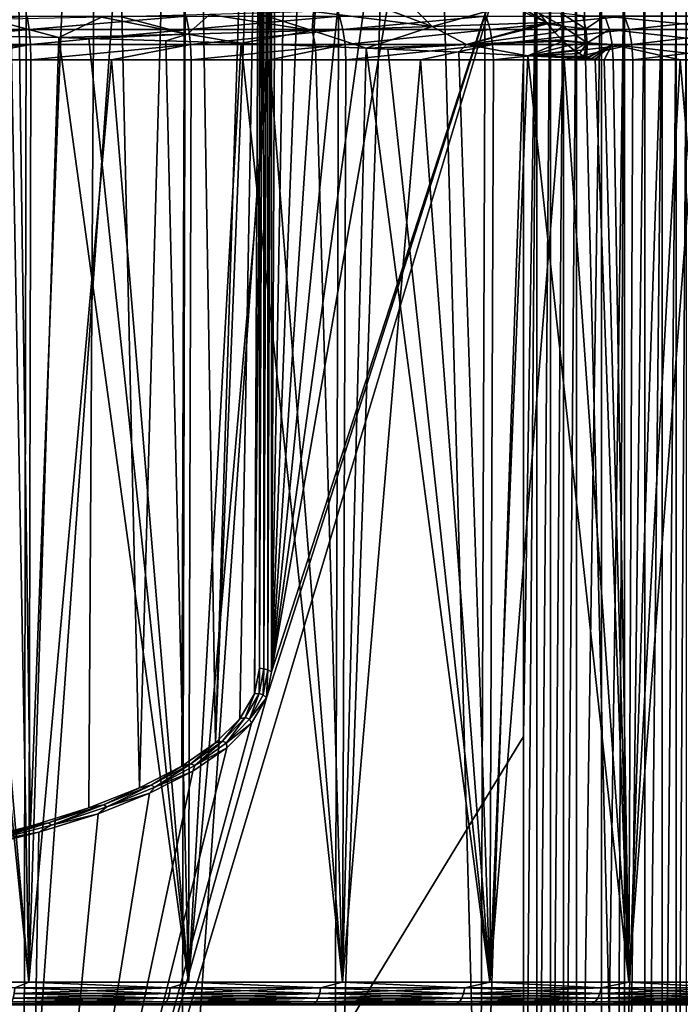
# Model space of a CAD drawing. Header units: millimetres. Extents: x -24 to 24, y 0 to 188.
# Tile 439 of 460: x 6.52 to 15.3, y 150.81 to 163.9. Entities that reach past the tile are written whole.
import ezdxf

# ---------------------------------------------------------------- set-up
doc = ezdxf.new("R2010")
doc.units = ezdxf.units.MM
doc.header["$LTSCALE"] = 58.620611
for name, color, linetype in [('111', 7, 'CONTINUOUS'), ('129', 7, 'CONTINUOUS'), ('166', 7, 'CONTINUOUS'), ('169', 7, 'CONTINUOUS'), ('184', 7, 'CONTINUOUS'), ('401', 7, 'CONTINUOUS'), ('402', 7, 'CONTINUOUS'), ('404', 7, 'CONTINUOUS'), ('75', 7, 'CONTINUOUS'), ('86', 7, 'CONTINUOUS'), ('88', 7, 'CONTINUOUS')]:
    doc.layers.add(name, color=color, linetype=linetype)

msp = doc.modelspace()

# ---------------------------------------------------------------- linework, layer by layer
at = {"layer": '111', "color": 7, "linetype": 'CONTINUOUS'}
for points in [[(13.732, 163.813, 19.903), (13.713, 163.985, 19.805), (13.426, 163.981, 20.076), (13.732, 163.813, 19.903)], [(13.518, 163.861, 20.058), (13.732, 163.813, 19.903), (13.426, 163.981, 20.076), (13.518, 163.861, 20.058)], [(14.044, 163.777, 19.671), (14.004, 163.948, 19.583), (13.713, 163.985, 19.805), (14.044, 163.777, 19.671)], [(13.732, 163.813, 19.903), (14.044, 163.777, 19.671), (13.713, 163.985, 19.805), (13.732, 163.813, 19.903)], [(14.044, 163.777, 19.671), (14.295, 163.946, 19.357), (14.004, 163.948, 19.583), (14.044, 163.777, 19.671)], [(14.356, 163.767, 19.439), (14.295, 163.946, 19.357), (14.044, 163.777, 19.671), (14.356, 163.767, 19.439)], [(13.532, 163.843, 20.054), (13.732, 163.813, 19.903), (13.518, 163.861, 20.058), (13.532, 163.843, 20.054)], [(13.63, 163.727, 20.019), (13.732, 163.813, 19.903), (13.532, 163.843, 20.054), (13.63, 163.727, 20.019)], [(13.722, 163.631, 19.975), (13.732, 163.813, 19.903), (13.63, 163.727, 20.019), (13.722, 163.631, 19.975)], [(13.728, 163.625, 19.972), (13.732, 163.813, 19.903), (13.722, 163.631, 19.975), (13.728, 163.625, 19.972)], [(13.728, 163.625, 19.972), (14.062, 163.591, 19.731), (13.732, 163.813, 19.903), (13.728, 163.625, 19.972)], [(14.062, 163.591, 19.731), (14.044, 163.777, 19.671), (13.732, 163.813, 19.903), (14.062, 163.591, 19.731)], [(14.062, 163.591, 19.731), (14.356, 163.767, 19.439), (14.044, 163.777, 19.671), (14.062, 163.591, 19.731)], [(14.393, 163.57, 19.49), (14.356, 163.767, 19.439), (14.062, 163.591, 19.731), (14.393, 163.57, 19.49)], [(13.739, 163.615, 19.965), (14.062, 163.591, 19.731), (13.728, 163.625, 19.972), (13.739, 163.615, 19.965)], [(13.808, 163.554, 19.926), (14.062, 163.591, 19.731), (13.739, 163.615, 19.965), (13.808, 163.554, 19.926)], [(13.887, 163.494, 19.876), (14.062, 163.591, 19.731), (13.808, 163.554, 19.926), (13.887, 163.494, 19.876)], [(13.957, 163.448, 19.829), (14.062, 163.591, 19.731), (13.887, 163.494, 19.876), (13.957, 163.448, 19.829)], [(14.018, 163.41, 19.788), (14.062, 163.591, 19.731), (13.957, 163.448, 19.829), (14.018, 163.41, 19.788)], [(14.057, 163.394, 19.76), (14.062, 163.591, 19.731), (14.018, 163.41, 19.788), (14.057, 163.394, 19.76)], [(14.057, 163.394, 19.76), (14.393, 163.57, 19.49), (14.062, 163.591, 19.731), (14.057, 163.394, 19.76)], [(14.073, 163.391, 19.749), (14.393, 163.57, 19.49), (14.057, 163.394, 19.76), (14.073, 163.391, 19.749)], [(14.121, 163.382, 19.714), (14.393, 163.57, 19.49), (14.073, 163.391, 19.749), (14.121, 163.382, 19.714)], [(14.165, 163.375, 19.683), (14.393, 163.57, 19.49), (14.121, 163.382, 19.714), (14.165, 163.375, 19.683)], [(14.165, 163.375, 19.683), (14.285, 163.367, 19.596), (14.393, 163.57, 19.49), (14.165, 163.375, 19.683)], [(14.285, 163.367, 19.596), (14.406, 163.364, 19.507), (14.393, 163.57, 19.49), (14.285, 163.367, 19.596)]]:
    msp.add_3dface(points, dxfattribs=at)
at = {"layer": '129', "color": 7, "linetype": 'CONTINUOUS'}
for points in [[(13.022, 164.091, 20.299), (11.755, 164.05, 21.102), (11.998, 163.808, 21.038), (13.022, 164.091, 20.299)], [(13.518, 163.861, 20.058), (13.022, 164.091, 20.299), (11.998, 163.808, 21.038), (13.518, 163.861, 20.058)], [(13.022, 164.091, 20.299), (13.518, 163.861, 20.058), (13.231, 164.032, 20.187), (13.022, 164.091, 20.299)], [(6.133, 163.899, 23.447), (7.036, 163.661, 23.207), (7.605, 163.931, 23.001), (6.133, 163.899, 23.447)], [(7.605, 163.931, 23.001), (7.036, 163.661, 23.207), (8.745, 163.704, 22.616), (7.605, 163.931, 23.001)], [(7.868, 163.938, 22.91), (7.605, 163.931, 23.001), (8.745, 163.704, 22.616), (7.868, 163.938, 22.91)], [(9.037, 163.968, 22.459), (7.868, 163.938, 22.91), (8.745, 163.704, 22.616), (9.037, 163.968, 22.459)], [(10.403, 163.754, 21.892), (9.037, 163.968, 22.459), (8.745, 163.704, 22.616), (10.403, 163.754, 21.892)], [(9.672, 163.986, 22.183), (9.037, 163.968, 22.459), (10.403, 163.754, 21.892), (9.672, 163.986, 22.183)], [(10.422, 164.008, 21.826), (9.672, 163.986, 22.183), (10.403, 163.754, 21.892), (10.422, 164.008, 21.826)], [(11.998, 163.808, 21.038), (10.422, 164.008, 21.826), (10.403, 163.754, 21.892), (11.998, 163.808, 21.038)], [(11.391, 164.038, 21.312), (10.422, 164.008, 21.826), (11.998, 163.808, 21.038), (11.391, 164.038, 21.312)], [(11.755, 164.05, 21.102), (11.391, 164.038, 21.312), (11.998, 163.808, 21.038), (11.755, 164.05, 21.102)], [(13.231, 164.032, 20.187), (13.518, 163.861, 20.058), (13.236, 164.03, 20.183), (13.231, 164.032, 20.187)], [(13.518, 163.861, 20.058), (13.426, 163.981, 20.076), (13.236, 164.03, 20.183), (13.518, 163.861, 20.058)], [(6.401, 163.677, 23.39), (7.036, 163.661, 23.207), (6.133, 163.899, 23.447), (6.401, 163.677, 23.39)], [(11.121, 163.52, 21.55), (11.998, 163.808, 21.038), (10.403, 163.754, 21.892), (11.121, 163.52, 21.55)], [(11.998, 163.808, 21.038), (11.121, 163.52, 21.55), (12.457, 163.567, 20.802), (11.998, 163.808, 21.038)], [(13.518, 163.861, 20.058), (11.998, 163.808, 21.038), (12.457, 163.567, 20.802), (13.518, 163.861, 20.058)], [(13.532, 163.843, 20.054), (13.518, 163.861, 20.058), (12.457, 163.567, 20.802), (13.532, 163.843, 20.054)], [(13.63, 163.727, 20.019), (13.532, 163.843, 20.054), (12.457, 163.567, 20.802), (13.63, 163.727, 20.019)], [(7.036, 163.661, 23.207), (7.436, 163.65, 23.082), (8.745, 163.704, 22.616), (7.036, 163.661, 23.207)], [(7.436, 163.65, 23.082), (8.457, 163.619, 22.728), (8.745, 163.704, 22.616), (7.436, 163.65, 23.082)], [(8.457, 163.619, 22.728), (9.461, 163.585, 22.328), (8.745, 163.704, 22.616), (8.457, 163.619, 22.728)], [(9.461, 163.585, 22.328), (10.403, 163.754, 21.892), (8.745, 163.704, 22.616), (9.461, 163.585, 22.328)], [(9.461, 163.585, 22.328), (10.447, 163.547, 21.884), (10.403, 163.754, 21.892), (9.461, 163.585, 22.328)], [(10.447, 163.547, 21.884), (11.121, 163.52, 21.55), (10.403, 163.754, 21.892), (10.447, 163.547, 21.884)], [(13.722, 163.631, 19.975), (13.63, 163.727, 20.019), (12.457, 163.567, 20.802), (13.722, 163.631, 19.975)], [(11.121, 163.52, 21.55), (11.412, 163.507, 21.397), (12.457, 163.567, 20.802), (11.121, 163.52, 21.55)], [(11.412, 163.507, 21.397), (12.355, 163.465, 20.867), (12.457, 163.567, 20.802), (11.412, 163.507, 21.397)], [(12.355, 163.465, 20.867), (13.273, 163.42, 20.295), (12.457, 163.567, 20.802), (12.355, 163.465, 20.867)], [(13.728, 163.625, 19.972), (13.722, 163.631, 19.975), (12.457, 163.567, 20.802), (13.728, 163.625, 19.972)], [(13.739, 163.615, 19.965), (13.728, 163.625, 19.972), (12.457, 163.567, 20.802), (13.739, 163.615, 19.965)], [(13.273, 163.42, 20.295), (13.739, 163.615, 19.965), (12.457, 163.567, 20.802), (13.273, 163.42, 20.295)], [(13.273, 163.42, 20.295), (13.808, 163.554, 19.926), (13.739, 163.615, 19.965), (13.273, 163.42, 20.295)], [(13.273, 163.42, 20.295), (13.887, 163.494, 19.876), (13.808, 163.554, 19.926), (13.273, 163.42, 20.295)], [(13.273, 163.42, 20.295), (13.957, 163.448, 19.829), (13.887, 163.494, 19.876), (13.273, 163.42, 20.295)], [(13.273, 163.42, 20.295), (14.018, 163.41, 19.788), (13.957, 163.448, 19.829), (13.273, 163.42, 20.295)], [(13.273, 163.42, 20.295), (14.165, 163.375, 19.683), (14.121, 163.382, 19.714), (13.273, 163.42, 20.295)], [(13.273, 163.42, 20.295), (14.121, 163.382, 19.714), (14.073, 163.391, 19.749), (13.273, 163.42, 20.295)], [(13.273, 163.42, 20.295), (14.073, 163.391, 19.749), (14.057, 163.394, 19.76), (13.273, 163.42, 20.295)], [(13.273, 163.42, 20.295), (14.057, 163.394, 19.76), (14.018, 163.41, 19.788), (13.273, 163.42, 20.295)]]:
    msp.add_3dface(points, dxfattribs=at)
at = {"layer": '166', "color": 7, "linetype": 'CONTINUOUS'}
for points in [[(12.777, 171.917, 217.063), (13.213, 165.561, 196.923), (9.865, 155.226, 164.01), (12.777, 171.917, 217.063)], [(12.132, 171.526, 215.795), (12.777, 171.917, 217.063), (9.865, 155.226, 164.01), (12.132, 171.526, 215.795)], [(11.45, 171.123, 214.489), (12.132, 171.526, 215.795), (9.865, 155.226, 164.01), (11.45, 171.123, 214.489)], [(10.885, 170.703, 213.134), (11.45, 171.123, 214.489), (9.865, 155.226, 164.01), (10.885, 170.703, 213.134)], [(10.441, 170.268, 211.739), (10.885, 170.703, 213.134), (9.865, 155.226, 164.01), (10.441, 170.268, 211.739)], [(10.122, 169.822, 210.313), (10.441, 170.268, 211.739), (9.865, 155.226, 164.01), (10.122, 169.822, 210.313)], [(9.929, 169.369, 208.867), (10.122, 169.822, 210.313), (9.865, 155.226, 164.01), (9.929, 169.369, 208.867)], [(9.865, 168.91, 207.412), (9.929, 169.369, 208.867), (9.865, 155.226, 164.01), (9.865, 168.91, 207.412)], [(13.213, 154.367, 161.42), (6.607, 143.525, 126.807), (13.213, 165.561, 196.923), (13.213, 154.367, 161.42)], [(13.213, 165.561, 196.923), (6.607, 143.525, 126.807), (9.798, 154.882, 162.918), (13.213, 165.561, 196.923)], [(9.865, 155.226, 164.01), (13.213, 165.561, 196.923), (9.798, 154.882, 162.918), (9.865, 155.226, 164.01)], [(9.798, 154.882, 162.918), (6.607, 143.525, 126.807), (9.599, 154.544, 161.84), (9.798, 154.882, 162.918)], [(9.599, 154.544, 161.84), (6.607, 143.525, 126.807), (9.27, 154.217, 160.791), (9.599, 154.544, 161.84)], [(13.213, 143.46, 126.828), (6.607, 143.525, 126.807), (13.213, 154.367, 161.42), (13.213, 143.46, 126.828)], [(9.27, 154.217, 160.791), (6.607, 143.525, 126.807), (8.816, 153.904, 159.785), (9.27, 154.217, 160.791)], [(8.816, 153.904, 159.785), (6.607, 143.525, 126.807), (8.242, 153.611, 158.836), (8.816, 153.904, 159.785)], [(8.242, 153.611, 158.836), (6.607, 143.525, 126.807), (7.557, 153.339, 157.957), (8.242, 153.611, 158.836)], [(7.557, 153.339, 157.957), (6.607, 143.525, 126.807), (6.77, 153.094, 157.16), (7.557, 153.339, 157.957)], [(6.77, 153.094, 157.16), (6.607, 143.525, 126.807), (5.891, 152.878, 156.455), (6.77, 153.094, 157.16)], [(6.607, 143.525, 126.807), (0, 143.547, 126.8), (5.891, 152.878, 156.455), (6.607, 143.525, 126.807)]]:
    msp.add_3dface(points, dxfattribs=at)
at = {"layer": '169', "color": 7, "linetype": 'CONTINUOUS'}
for points in [[(4.45, 178.576, 245.644), (4.411, 147.519, 255.141), (6.628, 178.413, 245.159), (4.45, 178.576, 245.644)], [(4.411, 147.519, 255.141), (6.569, 147.366, 254.657), (6.628, 178.413, 245.159), (4.411, 147.519, 255.141)], [(6.628, 178.413, 245.159), (6.569, 147.366, 254.657), (8.75, 178.186, 244.487), (6.628, 178.413, 245.159)], [(6.569, 147.366, 254.657), (8.671, 147.155, 253.985), (8.75, 178.186, 244.487), (6.569, 147.366, 254.657)], [(8.75, 178.186, 244.487), (8.671, 147.155, 253.985), (10.799, 177.899, 243.632), (8.75, 178.186, 244.487)], [(8.671, 147.155, 253.985), (10.7, 146.885, 253.131), (10.799, 177.899, 243.632), (8.671, 147.155, 253.985)], [(10.799, 177.899, 243.632), (10.7, 146.885, 253.131), (11.79, 177.733, 243.138), (10.799, 177.899, 243.632)], [(10.7, 146.885, 253.131), (12.637, 146.561, 252.102), (11.79, 177.733, 243.138), (10.7, 146.885, 253.131)], [(11.79, 177.733, 243.138), (12.637, 146.561, 252.102), (12.755, 177.553, 242.602), (11.79, 177.733, 243.138)], [(12.755, 177.553, 242.602), (12.637, 146.561, 252.102), (13.694, 177.36, 242.023), (12.755, 177.553, 242.602)], [(12.637, 146.561, 252.102), (14.466, 146.184, 250.907), (13.694, 177.36, 242.023), (12.637, 146.561, 252.102)], [(13.694, 177.36, 242.023), (14.466, 146.184, 250.907), (14.604, 177.153, 241.404), (13.694, 177.36, 242.023)], [(14.604, 177.153, 241.404), (14.466, 146.184, 250.907), (15.483, 176.934, 240.746), (14.604, 177.153, 241.404)], [(14.466, 146.184, 250.907), (16.172, 145.758, 249.556), (15.483, 176.934, 240.746), (14.466, 146.184, 250.907)]]:
    msp.add_3dface(points, dxfattribs=at)
at = {"layer": '184', "color": 7, "linetype": 'CONTINUOUS'}
for points in [[(13.213, 154.367, 161.42), (13.213, 165.561, 196.923), (13.393, 165.552, 196.926), (13.213, 154.367, 161.42)], [(13.393, 143.451, 126.83), (13.213, 143.46, 126.828), (13.393, 165.552, 196.926), (13.393, 143.451, 126.83)], [(13.213, 143.46, 126.828), (13.213, 154.367, 161.42), (13.393, 165.552, 196.926), (13.213, 143.46, 126.828)], [(13.393, 143.451, 126.83), (13.393, 165.552, 196.926), (13.571, 165.53, 196.933), (13.393, 143.451, 126.83)], [(13.572, 143.428, 126.837), (13.393, 143.451, 126.83), (13.571, 165.53, 196.933), (13.572, 143.428, 126.837)], [(13.572, 143.428, 126.837), (13.571, 165.53, 196.933), (13.747, 165.494, 196.944), (13.572, 143.428, 126.837)], [(13.748, 143.393, 126.849), (13.572, 143.428, 126.837), (13.747, 165.494, 196.944), (13.748, 143.393, 126.849)], [(13.748, 143.393, 126.849), (13.747, 165.494, 196.944), (13.92, 165.445, 196.96), (13.748, 143.393, 126.849)], [(13.92, 143.344, 126.864), (13.748, 143.393, 126.849), (13.92, 165.445, 196.96), (13.92, 143.344, 126.864)], [(13.92, 143.344, 126.864), (13.92, 165.445, 196.96), (14.251, 165.31, 197.002), (13.92, 143.344, 126.864)], [(14.251, 143.209, 126.907), (13.92, 143.344, 126.864), (14.251, 165.31, 197.002), (14.251, 143.209, 126.907)], [(14.251, 143.209, 126.907), (14.251, 165.31, 197.002), (14.555, 165.127, 197.06), (14.251, 143.209, 126.907)], [(14.555, 143.026, 126.964), (14.251, 143.209, 126.907), (14.555, 165.127, 197.06), (14.555, 143.026, 126.964)], [(14.555, 143.026, 126.964), (14.555, 165.127, 197.06), (14.826, 164.901, 197.131), (14.555, 143.026, 126.964)], [(14.826, 142.8, 127.035), (14.555, 143.026, 126.964), (14.826, 164.901, 197.131), (14.826, 142.8, 127.035)], [(14.826, 142.8, 127.035), (14.826, 164.901, 197.131), (15.057, 164.638, 197.214), (14.826, 142.8, 127.035)], [(15.057, 142.537, 127.119), (14.826, 142.8, 127.035), (15.057, 164.638, 197.214), (15.057, 142.537, 127.119)], [(15.057, 142.537, 127.119), (15.057, 164.638, 197.214), (15.242, 164.344, 197.307), (15.057, 142.537, 127.119)], [(15.242, 142.242, 127.211), (15.057, 142.537, 127.119), (15.242, 164.344, 197.307), (15.242, 142.242, 127.211)], [(15.242, 142.242, 127.211), (15.242, 164.344, 197.307), (15.376, 164.025, 197.407), (15.242, 142.242, 127.211)], [(15.376, 141.924, 127.312), (15.242, 142.242, 127.211), (15.376, 164.025, 197.407), (15.376, 141.924, 127.312)]]:
    msp.add_3dface(points, dxfattribs=at)
at = {"layer": '401', "color": 7, "linetype": 'CONTINUOUS'}
for points in [[(9.704, 155.273, 163.996), (9.698, 154.939, 162.955), (9.638, 154.935, 162.921), (9.704, 155.273, 163.996)], [(9.76, 155.267, 163.997), (9.698, 154.939, 162.955), (9.704, 155.273, 163.996), (9.76, 155.267, 163.997)], [(9.76, 155.267, 163.997), (9.754, 154.921, 162.954), (9.698, 154.939, 162.955), (9.76, 155.267, 163.997)], [(9.816, 155.251, 164.002), (9.754, 154.921, 162.954), (9.76, 155.267, 163.997), (9.816, 155.251, 164.002)], [(9.816, 155.251, 164.002), (9.798, 154.882, 162.918), (9.754, 154.921, 162.954), (9.816, 155.251, 164.002)], [(9.865, 155.226, 164.01), (9.798, 154.882, 162.918), (9.816, 155.251, 164.002), (9.865, 155.226, 164.01)], [(9.638, 154.935, 162.921), (9.514, 154.617, 161.925), (9.442, 154.603, 161.862), (9.638, 154.935, 162.921)], [(9.698, 154.939, 162.955), (9.569, 154.596, 161.919), (9.514, 154.617, 161.925), (9.698, 154.939, 162.955)], [(9.698, 154.939, 162.955), (9.514, 154.617, 161.925), (9.638, 154.935, 162.921), (9.698, 154.939, 162.955)], [(9.754, 154.921, 162.954), (9.569, 154.596, 161.919), (9.698, 154.939, 162.955), (9.754, 154.921, 162.954)], [(9.754, 154.921, 162.954), (9.798, 154.882, 162.918), (9.569, 154.596, 161.919), (9.754, 154.921, 162.954)], [(9.798, 154.882, 162.918), (9.599, 154.544, 161.84), (9.569, 154.596, 161.919), (9.798, 154.882, 162.918)], [(9.442, 154.603, 161.862), (9.211, 154.303, 160.922), (9.119, 154.281, 160.83), (9.442, 154.603, 161.862)], [(9.514, 154.617, 161.925), (9.264, 154.281, 160.909), (9.211, 154.303, 160.922), (9.514, 154.617, 161.925)], [(9.514, 154.617, 161.925), (9.211, 154.303, 160.922), (9.442, 154.603, 161.862), (9.514, 154.617, 161.925)], [(9.569, 154.596, 161.919), (9.264, 154.281, 160.909), (9.514, 154.617, 161.925), (9.569, 154.596, 161.919)], [(9.569, 154.596, 161.919), (9.599, 154.544, 161.84), (9.264, 154.281, 160.909), (9.569, 154.596, 161.919)], [(9.599, 154.544, 161.84), (9.27, 154.217, 160.791), (9.264, 154.281, 160.909), (9.599, 154.544, 161.84)], [(9.119, 154.281, 160.83), (8.792, 154.003, 159.956), (8.672, 153.973, 159.841), (9.119, 154.281, 160.83)], [(9.211, 154.303, 160.922), (8.843, 153.979, 159.938), (8.792, 154.003, 159.956), (9.211, 154.303, 160.922)], [(9.211, 154.303, 160.922), (8.792, 154.003, 159.956), (9.119, 154.281, 160.83), (9.211, 154.303, 160.922)], [(9.264, 154.281, 160.909), (8.843, 153.979, 159.938), (9.211, 154.303, 160.922), (9.264, 154.281, 160.909)], [(9.264, 154.281, 160.909), (9.27, 154.217, 160.791), (8.843, 153.979, 159.938), (9.264, 154.281, 160.909)], [(9.27, 154.217, 160.791), (8.816, 153.904, 159.785), (8.843, 153.979, 159.938), (9.27, 154.217, 160.791)], [(8.792, 154.003, 159.956), (8.31, 153.694, 159.018), (8.262, 153.72, 159.042), (8.792, 154.003, 159.956)], [(8.792, 154.003, 159.956), (8.262, 153.72, 159.042), (8.672, 153.973, 159.841), (8.792, 154.003, 159.956)], [(8.843, 153.979, 159.938), (8.31, 153.694, 159.018), (8.792, 154.003, 159.956), (8.843, 153.979, 159.938)], [(8.672, 153.973, 159.841), (8.262, 153.72, 159.042), (8.108, 153.684, 158.908), (8.672, 153.973, 159.841)], [(8.816, 153.904, 159.785), (8.242, 153.611, 158.836), (8.31, 153.694, 159.018), (8.816, 153.904, 159.785)], [(8.843, 153.979, 159.938), (8.816, 153.904, 159.785), (8.31, 153.694, 159.018), (8.843, 153.979, 159.938)], [(8.262, 153.72, 159.042), (7.673, 153.43, 158.16), (7.629, 153.456, 158.189), (8.262, 153.72, 159.042)], [(8.262, 153.72, 159.042), (7.629, 153.456, 158.189), (8.108, 153.684, 158.908), (8.262, 153.72, 159.042)], [(8.31, 153.694, 159.018), (7.673, 153.43, 158.16), (8.262, 153.72, 159.042), (8.31, 153.694, 159.018)], [(8.108, 153.684, 158.908), (7.629, 153.456, 158.189), (7.434, 153.418, 158.043), (8.108, 153.684, 158.908)], [(8.242, 153.611, 158.836), (7.557, 153.339, 157.957), (7.673, 153.43, 158.16), (8.242, 153.611, 158.836)], [(8.31, 153.694, 159.018), (8.242, 153.611, 158.836), (7.673, 153.43, 158.16), (8.31, 153.694, 159.018)], [(7.629, 153.456, 158.189), (6.939, 153.188, 157.376), (6.899, 153.217, 157.409), (7.629, 153.456, 158.189)], [(7.629, 153.456, 158.189), (6.899, 153.217, 157.409), (7.434, 153.418, 158.043), (7.629, 153.456, 158.189)], [(7.673, 153.43, 158.16), (6.939, 153.188, 157.376), (7.629, 153.456, 158.189), (7.673, 153.43, 158.16)], [(7.434, 153.418, 158.043), (6.899, 153.217, 157.409), (6.66, 153.176, 157.259), (7.434, 153.418, 158.043)], [(7.557, 153.339, 157.957), (6.77, 153.094, 157.16), (6.939, 153.188, 157.376), (7.557, 153.339, 157.957)], [(7.673, 153.43, 158.16), (7.557, 153.339, 157.957), (6.939, 153.188, 157.376), (7.673, 153.43, 158.16)], [(6.899, 153.217, 157.409), (6.118, 152.973, 156.675), (6.083, 153.003, 156.712), (6.899, 153.217, 157.409)], [(6.899, 153.217, 157.409), (6.083, 153.003, 156.712), (6.66, 153.176, 157.259), (6.899, 153.217, 157.409)], [(6.939, 153.188, 157.376), (6.118, 152.973, 156.675), (6.899, 153.217, 157.409), (6.939, 153.188, 157.376)], [(6.66, 153.176, 157.259), (6.083, 153.003, 156.712), (5.795, 152.964, 156.566), (6.66, 153.176, 157.259)], [(6.77, 153.094, 157.16), (5.891, 152.878, 156.455), (6.118, 152.973, 156.675), (6.77, 153.094, 157.16)], [(6.939, 153.188, 157.376), (6.77, 153.094, 157.16), (6.118, 152.973, 156.675), (6.939, 153.188, 157.376)]]:
    msp.add_3dface(points, dxfattribs=at)
at = {"layer": '402', "color": 7, "linetype": 'CONTINUOUS'}
for points in [[(6.66, 153.176, 157.259), (5.795, 152.964, 156.566), (6.319, 177.299, 233.758), (6.66, 153.176, 157.259)], [(7.576, 177.067, 233.055), (6.66, 153.176, 157.259), (6.319, 177.299, 233.758), (7.576, 177.067, 233.055)], [(7.434, 153.418, 158.043), (6.66, 153.176, 157.259), (7.576, 177.067, 233.055), (7.434, 153.418, 158.043)], [(8.108, 153.684, 158.908), (7.434, 153.418, 158.043), (7.576, 177.067, 233.055), (8.108, 153.684, 158.908)], [(8.746, 176.796, 232.228), (8.108, 153.684, 158.908), (7.576, 177.067, 233.055), (8.746, 176.796, 232.228)], [(8.672, 153.973, 159.841), (8.108, 153.684, 158.908), (8.746, 176.796, 232.228), (8.672, 153.973, 159.841)], [(9.119, 154.281, 160.83), (8.672, 153.973, 159.841), (8.746, 176.796, 232.228), (9.119, 154.281, 160.83)], [(9.818, 176.489, 231.288), (9.119, 154.281, 160.83), (8.746, 176.796, 232.228), (9.818, 176.489, 231.288)], [(9.818, 176.489, 231.288), (9.703, 168.957, 207.397), (9.119, 154.281, 160.83), (9.818, 176.489, 231.288)], [(9.442, 154.603, 161.862), (9.119, 154.281, 160.83), (9.703, 168.957, 207.397), (9.442, 154.603, 161.862)], [(9.638, 154.935, 162.921), (9.442, 154.603, 161.862), (9.703, 168.957, 207.397), (9.638, 154.935, 162.921)], [(9.638, 154.935, 162.921), (9.703, 168.957, 207.397), (9.703, 162.14, 185.776), (9.638, 154.935, 162.921)], [(9.704, 155.273, 163.996), (9.638, 154.935, 162.921), (9.703, 162.14, 185.776), (9.704, 155.273, 163.996)]]:
    msp.add_3dface(points, dxfattribs=at)
at = {"layer": '404', "color": 7, "linetype": 'CONTINUOUS'}
for points in [[(9.703, 162.14, 185.776), (9.703, 168.957, 207.397), (9.757, 168.952, 207.399), (9.703, 162.14, 185.776)], [(9.704, 155.273, 163.996), (9.703, 162.14, 185.776), (9.757, 168.952, 207.399), (9.704, 155.273, 163.996)], [(9.76, 155.267, 163.997), (9.704, 155.273, 163.996), (9.757, 168.952, 207.399), (9.76, 155.267, 163.997)], [(9.76, 155.267, 163.997), (9.757, 168.952, 207.399), (9.76, 168.952, 207.399), (9.76, 155.267, 163.997)], [(9.812, 168.937, 207.404), (9.76, 155.267, 163.997), (9.76, 168.952, 207.399), (9.812, 168.937, 207.404)], [(9.76, 155.267, 163.997), (9.812, 168.937, 207.404), (9.814, 168.936, 207.404), (9.76, 155.267, 163.997)], [(9.816, 155.251, 164.002), (9.76, 155.267, 163.997), (9.814, 168.936, 207.404), (9.816, 155.251, 164.002)], [(9.865, 168.91, 207.412), (9.816, 155.251, 164.002), (9.814, 168.936, 207.404), (9.865, 168.91, 207.412)], [(9.865, 168.91, 207.412), (9.865, 155.226, 164.01), (9.816, 155.251, 164.002), (9.865, 168.91, 207.412)]]:
    msp.add_3dface(points, dxfattribs=at)
at = {"layer": '75', "color": 7, "linetype": 'CONTINUOUS'}
for points in [[(6.636, 151.1, 23.324), (5.353, 163.701, 23.652), (4.456, 151.1, 23.837), (6.636, 151.1, 23.324)], [(6.401, 163.677, 23.39), (5.353, 163.701, 23.652), (6.636, 151.1, 23.324), (6.401, 163.677, 23.39)], [(7.036, 163.661, 23.207), (6.401, 163.677, 23.39), (6.636, 151.1, 23.324), (7.036, 163.661, 23.207)], [(8.76, 151.1, 22.612), (7.036, 163.661, 23.207), (6.636, 151.1, 23.324), (8.76, 151.1, 22.612)], [(7.436, 163.65, 23.082), (7.036, 163.661, 23.207), (8.76, 151.1, 22.612), (7.436, 163.65, 23.082)], [(8.457, 163.619, 22.728), (7.436, 163.65, 23.082), (8.76, 151.1, 22.612), (8.457, 163.619, 22.728)], [(9.461, 163.585, 22.328), (8.457, 163.619, 22.728), (8.76, 151.1, 22.612), (9.461, 163.585, 22.328)], [(10.809, 151.1, 21.708), (9.461, 163.585, 22.328), (8.76, 151.1, 22.612), (10.809, 151.1, 21.708)], [(10.447, 163.547, 21.884), (9.461, 163.585, 22.328), (10.809, 151.1, 21.708), (10.447, 163.547, 21.884)], [(11.121, 163.52, 21.55), (10.447, 163.547, 21.884), (10.809, 151.1, 21.708), (11.121, 163.52, 21.55)], [(12.766, 151.1, 20.618), (11.121, 163.52, 21.55), (10.809, 151.1, 21.708), (12.766, 151.1, 20.618)], [(11.412, 163.507, 21.397), (11.121, 163.52, 21.55), (12.766, 151.1, 20.618), (11.412, 163.507, 21.397)], [(12.355, 163.465, 20.867), (11.412, 163.507, 21.397), (12.766, 151.1, 20.618), (12.355, 163.465, 20.867)], [(13.273, 163.42, 20.295), (12.355, 163.465, 20.867), (12.766, 151.1, 20.618), (13.273, 163.42, 20.295)], [(14.614, 151.1, 19.352), (13.273, 163.42, 20.295), (12.766, 151.1, 20.618), (14.614, 151.1, 19.352)], [(14.165, 163.375, 19.683), (13.273, 163.42, 20.295), (14.614, 151.1, 19.352), (14.165, 163.375, 19.683)], [(4.456, 151.1, -23.837), (5.575, 163.364, -23.6), (6.636, 151.1, -23.324), (4.456, 151.1, -23.837)], [(5.575, 163.364, -23.6), (6.664, 163.364, -23.316), (6.636, 151.1, -23.324), (5.575, 163.364, -23.6)], [(6.664, 163.364, -23.316), (7.738, 163.364, -22.982), (6.636, 151.1, -23.324), (6.664, 163.364, -23.316)], [(6.636, 151.1, -23.324), (7.738, 163.364, -22.982), (8.76, 151.1, -22.612), (6.636, 151.1, -23.324)], [(7.738, 163.364, -22.982), (8.796, 163.364, -22.599), (8.76, 151.1, -22.612), (7.738, 163.364, -22.982)], [(8.796, 163.364, -22.599), (9.835, 163.364, -22.166), (8.76, 151.1, -22.612), (8.796, 163.364, -22.599)], [(8.76, 151.1, -22.612), (9.835, 163.364, -22.166), (10.809, 151.1, -21.708), (8.76, 151.1, -22.612)], [(9.835, 163.364, -22.166), (10.852, 163.364, -21.686), (10.809, 151.1, -21.708), (9.835, 163.364, -22.166)], [(10.852, 163.364, -21.686), (11.846, 163.364, -21.16), (10.809, 151.1, -21.708), (10.852, 163.364, -21.686)], [(10.809, 151.1, -21.708), (11.846, 163.364, -21.16), (12.766, 151.1, -20.618), (10.809, 151.1, -21.708)], [(11.846, 163.364, -21.16), (12.815, 163.364, -20.587), (12.766, 151.1, -20.618), (11.846, 163.364, -21.16)], [(12.815, 163.364, -20.587), (13.756, 163.364, -19.971), (12.766, 151.1, -20.618), (12.815, 163.364, -20.587)], [(12.766, 151.1, -20.618), (13.756, 163.364, -19.971), (14.614, 151.1, -19.352), (12.766, 151.1, -20.618)], [(13.756, 163.364, -19.971), (14.668, 163.364, -19.311), (14.614, 151.1, -19.352), (13.756, 163.364, -19.971)], [(14.285, 163.367, 19.596), (14.165, 163.375, 19.683), (14.614, 151.1, 19.352), (14.285, 163.367, 19.596)], [(14.406, 163.364, 19.507), (14.285, 163.367, 19.596), (14.614, 151.1, 19.352), (14.406, 163.364, 19.507)], [(15.295, 163.364, 18.818), (14.406, 163.364, 19.507), (14.614, 151.1, 19.352), (15.295, 163.364, 18.818)], [(16.337, 151.1, 17.921), (15.295, 163.364, 18.818), (14.614, 151.1, 19.352), (16.337, 151.1, 17.921)], [(14.668, 163.364, -19.311), (15.547, 163.364, -18.61), (14.614, 151.1, -19.352), (14.668, 163.364, -19.311)], [(14.614, 151.1, -19.352), (15.547, 163.364, -18.61), (16.337, 151.1, -17.921), (14.614, 151.1, -19.352)], [(16.151, 163.364, 18.088), (15.295, 163.364, 18.818), (16.337, 151.1, 17.921), (16.151, 163.364, 18.088)]]:
    msp.add_3dface(points, dxfattribs=at)
at = {"layer": '86', "color": 7, "linetype": 'CONTINUOUS'}
for points in [[(4.44, 163.946, -23.65), (6.613, 163.946, -23.137), (4.459, 163.767, -23.751), (4.44, 163.946, -23.65)], [(4.459, 163.767, -23.751), (6.613, 163.946, -23.137), (6.641, 163.767, -23.235), (4.459, 163.767, -23.751)], [(6.613, 163.946, -23.137), (8.728, 163.946, -22.425), (6.641, 163.767, -23.235), (6.613, 163.946, -23.137)], [(6.641, 163.767, -23.235), (8.728, 163.946, -22.425), (8.765, 163.767, -22.52), (6.641, 163.767, -23.235)], [(8.728, 163.946, -22.425), (10.769, 163.946, -21.519), (8.765, 163.767, -22.52), (8.728, 163.946, -22.425)], [(8.765, 163.767, -22.52), (10.769, 163.946, -21.519), (10.814, 163.767, -21.611), (8.765, 163.767, -22.52)], [(10.769, 163.946, -21.519), (12.716, 163.946, -20.429), (10.814, 163.767, -21.611), (10.769, 163.946, -21.519)], [(10.814, 163.767, -21.611), (12.716, 163.946, -20.429), (12.77, 163.767, -20.516), (10.814, 163.767, -21.611)], [(12.716, 163.946, -20.429), (14.555, 163.946, -19.163), (12.77, 163.767, -20.516), (12.716, 163.946, -20.429)], [(12.77, 163.767, -20.516), (14.555, 163.946, -19.163), (14.617, 163.767, -19.244), (12.77, 163.767, -20.516)], [(16.027, 163.946, 17.949), (14.295, 163.946, 19.357), (16.095, 163.767, 18.026), (16.027, 163.946, 17.949)], [(16.095, 163.767, 18.026), (14.295, 163.946, 19.357), (14.356, 163.767, 19.439), (16.095, 163.767, 18.026)], [(14.555, 163.946, -19.163), (16.268, 163.946, -17.731), (14.617, 163.767, -19.244), (14.555, 163.946, -19.163)], [(14.617, 163.767, -19.244), (16.268, 163.946, -17.731), (16.337, 163.767, -17.807), (14.617, 163.767, -19.244)], [(4.459, 163.767, -23.751), (6.641, 163.767, -23.235), (4.471, 163.57, -23.813), (4.459, 163.767, -23.751)], [(4.471, 163.57, -23.813), (6.641, 163.767, -23.235), (6.658, 163.57, -23.296), (4.471, 163.57, -23.813)], [(6.641, 163.767, -23.235), (8.765, 163.767, -22.52), (6.658, 163.57, -23.296), (6.641, 163.767, -23.235)], [(6.658, 163.57, -23.296), (8.765, 163.767, -22.52), (8.788, 163.57, -22.579), (6.658, 163.57, -23.296)], [(8.765, 163.767, -22.52), (10.814, 163.767, -21.611), (8.788, 163.57, -22.579), (8.765, 163.767, -22.52)], [(8.788, 163.57, -22.579), (10.814, 163.767, -21.611), (10.843, 163.57, -21.667), (8.788, 163.57, -22.579)], [(10.814, 163.767, -21.611), (12.77, 163.767, -20.516), (10.843, 163.57, -21.667), (10.814, 163.767, -21.611)], [(10.843, 163.57, -21.667), (12.77, 163.767, -20.516), (12.804, 163.57, -20.569), (10.843, 163.57, -21.667)], [(12.77, 163.767, -20.516), (14.617, 163.767, -19.244), (12.804, 163.57, -20.569), (12.77, 163.767, -20.516)], [(12.804, 163.57, -20.569), (14.617, 163.767, -19.244), (14.655, 163.57, -19.294), (12.804, 163.57, -20.569)], [(16.095, 163.767, 18.026), (14.356, 163.767, 19.439), (16.137, 163.57, 18.073), (16.095, 163.767, 18.026)], [(16.137, 163.57, 18.073), (14.356, 163.767, 19.439), (14.393, 163.57, 19.49), (16.137, 163.57, 18.073)], [(14.617, 163.767, -19.244), (16.337, 163.767, -17.807), (14.655, 163.57, -19.294), (14.617, 163.767, -19.244)], [(14.655, 163.57, -19.294), (16.337, 163.767, -17.807), (16.38, 163.57, -17.853), (14.655, 163.57, -19.294)], [(4.475, 163.364, -23.834), (4.471, 163.57, -23.813), (6.658, 163.57, -23.296), (4.475, 163.364, -23.834)], [(5.575, 163.364, -23.6), (4.475, 163.364, -23.834), (6.658, 163.57, -23.296), (5.575, 163.364, -23.6)], [(6.664, 163.364, -23.316), (5.575, 163.364, -23.6), (6.658, 163.57, -23.296), (6.664, 163.364, -23.316)], [(6.664, 163.364, -23.316), (6.658, 163.57, -23.296), (8.788, 163.57, -22.579), (6.664, 163.364, -23.316)], [(7.738, 163.364, -22.982), (6.664, 163.364, -23.316), (8.788, 163.57, -22.579), (7.738, 163.364, -22.982)], [(8.796, 163.364, -22.599), (7.738, 163.364, -22.982), (8.788, 163.57, -22.579), (8.796, 163.364, -22.599)], [(8.796, 163.364, -22.599), (8.788, 163.57, -22.579), (10.843, 163.57, -21.667), (8.796, 163.364, -22.599)], [(9.835, 163.364, -22.166), (8.796, 163.364, -22.599), (10.843, 163.57, -21.667), (9.835, 163.364, -22.166)], [(10.852, 163.364, -21.686), (9.835, 163.364, -22.166), (10.843, 163.57, -21.667), (10.852, 163.364, -21.686)], [(10.852, 163.364, -21.686), (10.843, 163.57, -21.667), (12.804, 163.57, -20.569), (10.852, 163.364, -21.686)], [(11.846, 163.364, -21.16), (10.852, 163.364, -21.686), (12.804, 163.57, -20.569), (11.846, 163.364, -21.16)], [(12.815, 163.364, -20.587), (11.846, 163.364, -21.16), (12.804, 163.57, -20.569), (12.815, 163.364, -20.587)], [(12.815, 163.364, -20.587), (12.804, 163.57, -20.569), (14.655, 163.57, -19.294), (12.815, 163.364, -20.587)], [(13.756, 163.364, -19.971), (12.815, 163.364, -20.587), (14.655, 163.57, -19.294), (13.756, 163.364, -19.971)], [(14.668, 163.364, -19.311), (13.756, 163.364, -19.971), (14.655, 163.57, -19.294), (14.668, 163.364, -19.311)], [(14.406, 163.364, 19.507), (15.295, 163.364, 18.818), (14.393, 163.57, 19.49), (14.406, 163.364, 19.507)], [(15.295, 163.364, 18.818), (16.151, 163.364, 18.088), (14.393, 163.57, 19.49), (15.295, 163.364, 18.818)], [(16.151, 163.364, 18.088), (16.137, 163.57, 18.073), (14.393, 163.57, 19.49), (16.151, 163.364, 18.088)], [(14.668, 163.364, -19.311), (14.655, 163.57, -19.294), (16.38, 163.57, -17.853), (14.668, 163.364, -19.311)], [(15.547, 163.364, -18.61), (14.668, 163.364, -19.311), (16.38, 163.57, -17.853), (15.547, 163.364, -18.61)]]:
    msp.add_3dface(points, dxfattribs=at)
at = {"layer": '88', "color": 7, "linetype": 'CONTINUOUS'}
for points in [[(4.456, 151.1, -23.837), (6.636, 151.1, -23.324), (6.449, 151.023, -23.366), (4.456, 151.1, -23.837)], [(6.636, 151.1, 23.324), (4.456, 151.1, 23.837), (6.449, 151.023, 23.366), (6.636, 151.1, 23.324)], [(6.449, 151.023, -23.366), (6.636, 151.1, -23.324), (8.517, 151.023, -22.694), (6.449, 151.023, -23.366)], [(8.517, 151.023, 22.694), (6.636, 151.1, 23.324), (6.449, 151.023, 23.366), (8.517, 151.023, 22.694)], [(6.636, 151.1, -23.324), (8.76, 151.1, -22.612), (8.517, 151.023, -22.694), (6.636, 151.1, -23.324)], [(8.76, 151.1, 22.612), (6.636, 151.1, 23.324), (8.517, 151.023, 22.694), (8.76, 151.1, 22.612)], [(8.517, 151.023, -22.694), (8.76, 151.1, -22.612), (10.517, 151.023, -21.839), (8.517, 151.023, -22.694)], [(10.517, 151.023, 21.839), (8.76, 151.1, 22.612), (8.517, 151.023, 22.694), (10.517, 151.023, 21.839)], [(8.76, 151.1, -22.612), (10.809, 151.1, -21.708), (10.517, 151.023, -21.839), (8.76, 151.1, -22.612)], [(10.809, 151.1, 21.708), (8.76, 151.1, 22.612), (10.517, 151.023, 21.839), (10.809, 151.1, 21.708)], [(10.517, 151.023, -21.839), (10.809, 151.1, -21.708), (12.433, 151.023, -20.809), (10.517, 151.023, -21.839)], [(12.433, 151.023, 20.809), (10.809, 151.1, 21.708), (10.517, 151.023, 21.839), (12.433, 151.023, 20.809)], [(10.809, 151.1, -21.708), (12.766, 151.1, -20.618), (12.433, 151.023, -20.809), (10.809, 151.1, -21.708)], [(12.766, 151.1, 20.618), (10.809, 151.1, 21.708), (12.433, 151.023, 20.809), (12.766, 151.1, 20.618)], [(12.433, 151.023, -20.809), (12.766, 151.1, -20.618), (14.248, 151.023, -19.61), (12.433, 151.023, -20.809)], [(14.248, 151.023, 19.61), (12.766, 151.1, 20.618), (12.433, 151.023, 20.809), (14.248, 151.023, 19.61)], [(12.766, 151.1, -20.618), (14.614, 151.1, -19.352), (14.248, 151.023, -19.61), (12.766, 151.1, -20.618)], [(14.614, 151.1, 19.352), (12.766, 151.1, 20.618), (14.248, 151.023, 19.61), (14.614, 151.1, 19.352)], [(14.248, 151.023, -19.61), (14.614, 151.1, -19.352), (15.948, 151.023, -18.254), (14.248, 151.023, -19.61)], [(15.948, 151.023, 18.254), (14.614, 151.1, 19.352), (14.248, 151.023, 19.61), (15.948, 151.023, 18.254)], [(14.614, 151.1, -19.352), (16.337, 151.1, -17.921), (15.948, 151.023, -18.254), (14.614, 151.1, -19.352)], [(16.337, 151.1, 17.921), (14.614, 151.1, 19.352), (15.948, 151.023, 18.254), (16.337, 151.1, 17.921)], [(6.449, 151.023, -23.366), (8.517, 151.023, -22.694), (6.441, 150.95, -23.337), (6.449, 151.023, -23.366)], [(6.441, 150.95, -23.337), (8.517, 151.023, -22.694), (8.507, 150.95, -22.666), (6.441, 150.95, -23.337)], [(8.507, 150.95, 22.666), (6.449, 151.023, 23.366), (6.441, 150.95, 23.337), (8.507, 150.95, 22.666)], [(8.517, 151.023, 22.694), (6.449, 151.023, 23.366), (8.507, 150.95, 22.666), (8.517, 151.023, 22.694)], [(8.517, 151.023, -22.694), (10.517, 151.023, -21.839), (8.507, 150.95, -22.666), (8.517, 151.023, -22.694)], [(8.507, 150.95, -22.666), (10.517, 151.023, -21.839), (10.504, 150.95, -21.812), (8.507, 150.95, -22.666)], [(10.504, 150.95, 21.812), (8.517, 151.023, 22.694), (8.507, 150.95, 22.666), (10.504, 150.95, 21.812)], [(10.517, 151.023, 21.839), (8.517, 151.023, 22.694), (10.504, 150.95, 21.812), (10.517, 151.023, 21.839)], [(10.517, 151.023, -21.839), (12.433, 151.023, -20.809), (10.504, 150.95, -21.812), (10.517, 151.023, -21.839)], [(10.504, 150.95, -21.812), (12.433, 151.023, -20.809), (12.417, 150.95, -20.783), (10.504, 150.95, -21.812)], [(12.417, 150.95, 20.783), (10.517, 151.023, 21.839), (10.504, 150.95, 21.812), (12.417, 150.95, 20.783)], [(12.433, 151.023, 20.809), (10.517, 151.023, 21.839), (12.417, 150.95, 20.783), (12.433, 151.023, 20.809)], [(12.433, 151.023, -20.809), (14.248, 151.023, -19.61), (12.417, 150.95, -20.783), (12.433, 151.023, -20.809)], [(12.417, 150.95, -20.783), (14.248, 151.023, -19.61), (14.23, 150.95, -19.586), (12.417, 150.95, -20.783)], [(14.23, 150.95, 19.586), (12.433, 151.023, 20.809), (12.417, 150.95, 20.783), (14.23, 150.95, 19.586)], [(14.248, 151.023, 19.61), (12.433, 151.023, 20.809), (14.23, 150.95, 19.586), (14.248, 151.023, 19.61)], [(14.248, 151.023, -19.61), (15.948, 151.023, -18.254), (14.23, 150.95, -19.586), (14.248, 151.023, -19.61)], [(14.23, 150.95, -19.586), (15.948, 151.023, -18.254), (15.929, 150.95, -18.232), (14.23, 150.95, -19.586)], [(15.929, 150.95, 18.232), (14.248, 151.023, 19.61), (14.23, 150.95, 19.586), (15.929, 150.95, 18.232)], [(15.948, 151.023, 18.254), (14.248, 151.023, 19.61), (15.929, 150.95, 18.232), (15.948, 151.023, 18.254)], [(6.412, 150.84, -23.232), (8.468, 150.84, -22.563), (6.392, 150.81, -23.162), (6.412, 150.84, -23.232)], [(6.392, 150.81, -23.162), (8.468, 150.84, -22.563), (8.443, 150.81, -22.496), (6.392, 150.81, -23.162)], [(8.443, 150.81, 22.496), (6.412, 150.84, 23.232), (6.392, 150.81, 23.162), (8.443, 150.81, 22.496)], [(6.428, 150.888, -23.292), (8.49, 150.888, -22.622), (6.412, 150.84, -23.232), (6.428, 150.888, -23.292)], [(6.412, 150.84, -23.232), (8.49, 150.888, -22.622), (8.468, 150.84, -22.563), (6.412, 150.84, -23.232)], [(8.468, 150.84, 22.563), (6.428, 150.888, 23.292), (6.412, 150.84, 23.232), (8.468, 150.84, 22.563)], [(8.468, 150.84, 22.563), (6.412, 150.84, 23.232), (8.443, 150.81, 22.496), (8.468, 150.84, 22.563)], [(6.441, 150.95, -23.337), (8.507, 150.95, -22.666), (6.428, 150.888, -23.292), (6.441, 150.95, -23.337)], [(6.428, 150.888, -23.292), (8.507, 150.95, -22.666), (8.49, 150.888, -22.622), (6.428, 150.888, -23.292)], [(8.49, 150.888, 22.622), (6.441, 150.95, 23.337), (6.428, 150.888, 23.292), (8.49, 150.888, 22.622)], [(8.49, 150.888, 22.622), (6.428, 150.888, 23.292), (8.468, 150.84, 22.563), (8.49, 150.888, 22.622)], [(8.507, 150.95, 22.666), (6.441, 150.95, 23.337), (8.49, 150.888, 22.622), (8.507, 150.95, 22.666)], [(8.468, 150.84, -22.563), (10.457, 150.84, -21.713), (8.443, 150.81, -22.496), (8.468, 150.84, -22.563)], [(8.443, 150.81, -22.496), (10.457, 150.84, -21.713), (10.425, 150.81, -21.648), (8.443, 150.81, -22.496)], [(10.425, 150.81, 21.648), (8.468, 150.84, 22.563), (8.443, 150.81, 22.496), (10.425, 150.81, 21.648)], [(8.49, 150.888, -22.622), (10.484, 150.888, -21.769), (8.468, 150.84, -22.563), (8.49, 150.888, -22.622)], [(8.468, 150.84, -22.563), (10.484, 150.888, -21.769), (10.457, 150.84, -21.713), (8.468, 150.84, -22.563)], [(10.457, 150.84, 21.713), (8.49, 150.888, 22.622), (8.468, 150.84, 22.563), (10.457, 150.84, 21.713)], [(10.457, 150.84, 21.713), (8.468, 150.84, 22.563), (10.425, 150.81, 21.648), (10.457, 150.84, 21.713)], [(8.507, 150.95, -22.666), (10.504, 150.95, -21.812), (8.49, 150.888, -22.622), (8.507, 150.95, -22.666)], [(8.49, 150.888, -22.622), (10.504, 150.95, -21.812), (10.484, 150.888, -21.769), (8.49, 150.888, -22.622)], [(10.484, 150.888, 21.769), (8.507, 150.95, 22.666), (8.49, 150.888, 22.622), (10.484, 150.888, 21.769)], [(10.484, 150.888, 21.769), (8.49, 150.888, 22.622), (10.457, 150.84, 21.713), (10.484, 150.888, 21.769)], [(10.504, 150.95, 21.812), (8.507, 150.95, 22.666), (10.484, 150.888, 21.769), (10.504, 150.95, 21.812)], [(10.457, 150.84, -21.713), (12.361, 150.84, -20.689), (10.425, 150.81, -21.648), (10.457, 150.84, -21.713)], [(10.425, 150.81, -21.648), (12.361, 150.84, -20.689), (12.324, 150.81, -20.627), (10.425, 150.81, -21.648)], [(12.324, 150.81, 20.627), (10.457, 150.84, 21.713), (10.425, 150.81, 21.648), (12.324, 150.81, 20.627)], [(10.484, 150.888, -21.769), (12.393, 150.888, -20.742), (10.457, 150.84, -21.713), (10.484, 150.888, -21.769)], [(10.457, 150.84, -21.713), (12.393, 150.888, -20.742), (12.361, 150.84, -20.689), (10.457, 150.84, -21.713)], [(12.361, 150.84, 20.689), (10.484, 150.888, 21.769), (10.457, 150.84, 21.713), (12.361, 150.84, 20.689)], [(12.361, 150.84, 20.689), (10.457, 150.84, 21.713), (12.324, 150.81, 20.627), (12.361, 150.84, 20.689)], [(10.504, 150.95, -21.812), (12.417, 150.95, -20.783), (10.484, 150.888, -21.769), (10.504, 150.95, -21.812)], [(10.484, 150.888, -21.769), (12.417, 150.95, -20.783), (12.393, 150.888, -20.742), (10.484, 150.888, -21.769)], [(12.393, 150.888, 20.742), (10.504, 150.95, 21.812), (10.484, 150.888, 21.769), (12.393, 150.888, 20.742)], [(12.393, 150.888, 20.742), (10.484, 150.888, 21.769), (12.361, 150.84, 20.689), (12.393, 150.888, 20.742)], [(12.417, 150.95, 20.783), (10.504, 150.95, 21.812), (12.393, 150.888, 20.742), (12.417, 150.95, 20.783)], [(12.361, 150.84, -20.689), (14.166, 150.84, -19.497), (12.324, 150.81, -20.627), (12.361, 150.84, -20.689)], [(12.324, 150.81, -20.627), (14.166, 150.84, -19.497), (14.123, 150.81, -19.439), (12.324, 150.81, -20.627)], [(14.123, 150.81, 19.439), (12.361, 150.84, 20.689), (12.324, 150.81, 20.627), (14.123, 150.81, 19.439)], [(12.393, 150.888, -20.742), (14.202, 150.888, -19.548), (12.361, 150.84, -20.689), (12.393, 150.888, -20.742)], [(12.361, 150.84, -20.689), (14.202, 150.888, -19.548), (14.166, 150.84, -19.497), (12.361, 150.84, -20.689)], [(14.166, 150.84, 19.497), (12.393, 150.888, 20.742), (12.361, 150.84, 20.689), (14.166, 150.84, 19.497)], [(14.166, 150.84, 19.497), (12.361, 150.84, 20.689), (14.123, 150.81, 19.439), (14.166, 150.84, 19.497)], [(12.417, 150.95, -20.783), (14.23, 150.95, -19.586), (12.393, 150.888, -20.742), (12.417, 150.95, -20.783)], [(12.393, 150.888, -20.742), (14.23, 150.95, -19.586), (14.202, 150.888, -19.548), (12.393, 150.888, -20.742)], [(14.202, 150.888, 19.548), (12.417, 150.95, 20.783), (12.393, 150.888, 20.742), (14.202, 150.888, 19.548)], [(14.202, 150.888, 19.548), (12.393, 150.888, 20.742), (14.166, 150.84, 19.497), (14.202, 150.888, 19.548)], [(14.23, 150.95, 19.586), (12.417, 150.95, 20.783), (14.202, 150.888, 19.548), (14.23, 150.95, 19.586)], [(14.166, 150.84, -19.497), (15.856, 150.84, -18.149), (14.123, 150.81, -19.439), (14.166, 150.84, -19.497)], [(14.123, 150.81, -19.439), (15.856, 150.84, -18.149), (15.809, 150.81, -18.095), (14.123, 150.81, -19.439)], [(15.809, 150.81, 18.095), (14.166, 150.84, 19.497), (14.123, 150.81, 19.439), (15.809, 150.81, 18.095)], [(14.202, 150.888, -19.548), (15.897, 150.888, -18.196), (14.166, 150.84, -19.497), (14.202, 150.888, -19.548)], [(14.166, 150.84, -19.497), (15.897, 150.888, -18.196), (15.856, 150.84, -18.149), (14.166, 150.84, -19.497)], [(15.856, 150.84, 18.149), (14.202, 150.888, 19.548), (14.166, 150.84, 19.497), (15.856, 150.84, 18.149)], [(15.856, 150.84, 18.149), (14.166, 150.84, 19.497), (15.809, 150.81, 18.095), (15.856, 150.84, 18.149)], [(14.23, 150.95, -19.586), (15.929, 150.95, -18.232), (14.202, 150.888, -19.548), (14.23, 150.95, -19.586)], [(14.202, 150.888, -19.548), (15.929, 150.95, -18.232), (15.897, 150.888, -18.196), (14.202, 150.888, -19.548)], [(15.897, 150.888, 18.196), (14.23, 150.95, 19.586), (14.202, 150.888, 19.548), (15.897, 150.888, 18.196)], [(15.897, 150.888, 18.196), (14.202, 150.888, 19.548), (15.856, 150.84, 18.149), (15.897, 150.888, 18.196)], [(15.929, 150.95, 18.232), (14.23, 150.95, 19.586), (15.897, 150.888, 18.196), (15.929, 150.95, 18.232)], [(4.398, 150.8, 23.543), (6.551, 150.8, 23.037), (6.392, 150.81, 23.162), (4.398, 150.8, 23.543)], [(6.551, 150.8, -23.037), (4.398, 150.8, -23.543), (6.392, 150.81, -23.162), (6.551, 150.8, -23.037)], [(6.551, 150.8, 23.037), (8.443, 150.81, 22.496), (6.392, 150.81, 23.162), (6.551, 150.8, 23.037)], [(6.551, 150.8, -23.037), (6.392, 150.81, -23.162), (8.443, 150.81, -22.496), (6.551, 150.8, -23.037)], [(6.551, 150.8, 23.037), (8.649, 150.8, 22.334), (8.443, 150.81, 22.496), (6.551, 150.8, 23.037)], [(8.649, 150.8, -22.334), (6.551, 150.8, -23.037), (8.443, 150.81, -22.496), (8.649, 150.8, -22.334)], [(8.649, 150.8, 22.334), (10.425, 150.81, 21.648), (8.443, 150.81, 22.496), (8.649, 150.8, 22.334)], [(8.649, 150.8, -22.334), (8.443, 150.81, -22.496), (10.425, 150.81, -21.648), (8.649, 150.8, -22.334)], [(8.649, 150.8, 22.334), (10.673, 150.8, 21.44), (10.425, 150.81, 21.648), (8.649, 150.8, 22.334)], [(10.673, 150.8, -21.44), (8.649, 150.8, -22.334), (10.425, 150.81, -21.648), (10.673, 150.8, -21.44)], [(10.673, 150.8, 21.44), (12.324, 150.81, 20.627), (10.425, 150.81, 21.648), (10.673, 150.8, 21.44)], [(10.673, 150.8, -21.44), (10.425, 150.81, -21.648), (12.324, 150.81, -20.627), (10.673, 150.8, -21.44)], [(10.673, 150.8, 21.44), (12.606, 150.8, 20.364), (12.324, 150.81, 20.627), (10.673, 150.8, 21.44)], [(12.606, 150.8, -20.364), (10.673, 150.8, -21.44), (12.324, 150.81, -20.627), (12.606, 150.8, -20.364)], [(12.606, 150.8, 20.364), (14.123, 150.81, 19.439), (12.324, 150.81, 20.627), (12.606, 150.8, 20.364)], [(12.606, 150.8, -20.364), (12.324, 150.81, -20.627), (14.123, 150.81, -19.439), (12.606, 150.8, -20.364)], [(12.606, 150.8, 20.364), (14.431, 150.8, 19.114), (14.123, 150.81, 19.439), (12.606, 150.8, 20.364)], [(14.431, 150.8, -19.114), (12.606, 150.8, -20.364), (14.123, 150.81, -19.439), (14.431, 150.8, -19.114)], [(14.431, 150.8, 19.114), (15.809, 150.81, 18.095), (14.123, 150.81, 19.439), (14.431, 150.8, 19.114)], [(14.431, 150.8, -19.114), (14.123, 150.81, -19.439), (15.809, 150.81, -18.095), (14.431, 150.8, -19.114)], [(14.431, 150.8, 19.114), (16.134, 150.8, 17.701), (15.809, 150.81, 18.095), (14.431, 150.8, 19.114)], [(16.134, 150.8, -17.701), (14.431, 150.8, -19.114), (15.809, 150.81, -18.095), (16.134, 150.8, -17.701)]]:
    msp.add_3dface(points, dxfattribs=at)

doc.saveas('drawing.dxf')
